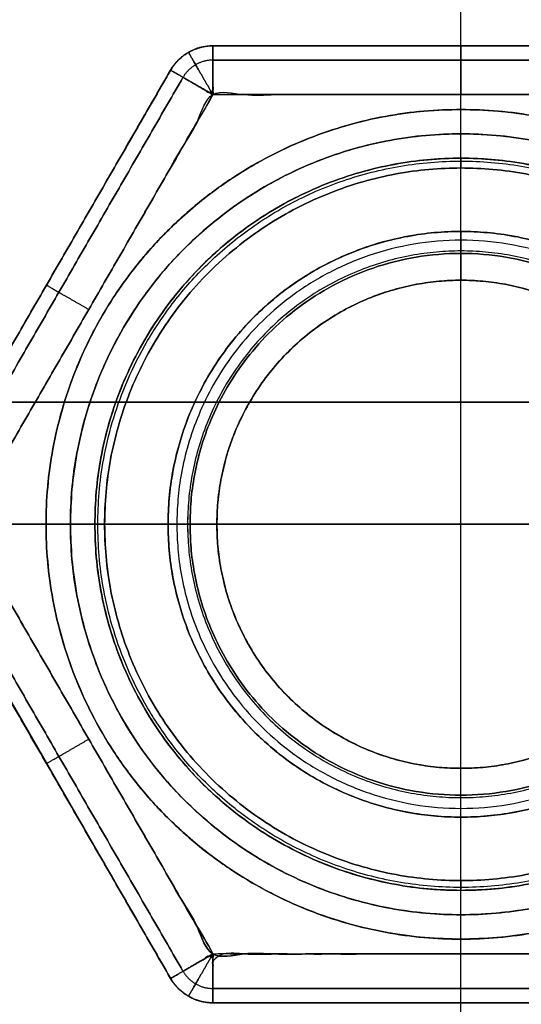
# Model space of a CAD drawing. Header units: millimetres. Extents: x -661 to 720, y -255 to 255.
# Tile 561 of 656: x -590 to -585, y 205 to 215. Entities that reach past the tile are written whole.
import ezdxf

# ---------------------------------------------------------------- set-up
doc = ezdxf.new("R2010")
doc.units = ezdxf.units.MM
doc.layers.add('Floreana 120', color=18, linetype='Continuous', true_color=0x000000)

msp = doc.modelspace()

# ---------------------------------------------------------------- linework, layer by layer
at = {"layer": 'Floreana 120', "color": 250, "true_color": 0x282421}
for p, q in [((-585.53, 214, 6), (-585.53, 221, 6)), ((-589.53, 210, 6), (-596.53, 210, 6)), ((-585.53, 199, 6), (-585.53, 206, 6))]:
    msp.add_line(p, q, dxfattribs=at)
at = {"layer": 'Floreana 120', "color": 7, "true_color": 0xf1f1f1}
for p, q in [((-588.071, 214.902, 3.5), (-582.988, 214.902, 3.5)), ((-585.53, 214.902, 1.5), (-585.53, 214.902, 5.5)), ((-588.504, 214.652, 3.5), (-591.045, 210.25, 3.5)), ((-585.53, 213, 1), (-585.53, 214.402, 1)), ((-585.53, 213, 6), (-585.53, 214.402, 6)), ((-589.775, 212.451, 1.5), (-589.775, 212.451, 5.5)), ((-588.53, 210, 1), (-590.612, 210, 1)), ((-590.612, 210, 6), (-588.53, 210, 6)), ((-591.045, 209.75, 3.5), (-588.504, 205.348, 3.5)), ((-589.775, 207.549, 1.5), (-589.775, 207.549, 5.5)), ((-585.53, 205.598, 1), (-585.53, 207, 1)), ((-585.53, 205.598, 6), (-585.53, 207, 6)), ((-588.071, 205.098, 3.5), (-582.988, 205.098, 3.5)), ((-585.53, 205.098, 5.5), (-585.53, 205.098, 1.5))]:
    msp.add_line(p, q, dxfattribs=at)
at = {"layer": 'Floreana 120', "color": 253, "true_color": 0x97aaae}
for p, q in [((-585.53, 213, 10.7), (-585.53, 213.65, 10.7)), ((-585.53, 206.35, 11.5), (-585.53, 213.65, 11.5)), ((-585.53, 207.2, -1.3), (-585.53, 212.8, -1.3)), ((-588.53, 210, 10.7), (-589.18, 210, 10.7)), ((-589.18, 210, 11.5), (-581.88, 210, 11.5)), ((-582.73, 210, -1.3), (-588.33, 210, -1.3)), ((-585.53, 206.35, 10.7), (-585.53, 207, 10.7))]:
    msp.add_line(p, q, dxfattribs=at)
at = {"layer": 'Floreana 120', "color": 14, "true_color": 0x990000}
for p, q in [((-625.53, 211.25, 1231.5), (-325.53, 211.25, 1231.5)), ((-325.53, 211.25, 11.5), (-625.53, 211.25, 11.5)), ((-625.53, 211.25, 13), (-325.53, 211.25, 13)), ((-325.53, 211.25, 1230), (-625.53, 211.25, 1230))]:
    msp.add_line(p, q, dxfattribs=at)
at = {"layer": 'Floreana 120', "color": 250, "true_color": 0x282421}
for points, weights, knots in [([(-652.03, -251, 10), (-475.53, -251, 10), (-299.03, -251, 10), (-294.03, -251, 10), (-294.03, -246, 10), (-294.03, 0, 10), (-294.03, 246, 10), (-294.03, 251, 10), (-299.03, 251, 10), (-475.53, 251, 10), (-652.03, 251, 10), (-657.03, 251, 10), (-657.03, 246, 10), (-657.03, 0, 10), (-657.03, -246, 10), (-657.03, -251, 10), (-652.03, -251, 10)], [1, 1, 1, 0.707106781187, 1, 1, 1, 0.707106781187, 1, 1, 1, 0.707106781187, 1, 1, 1, 0.707106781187, 1], [0, 0, 0, 353, 353, 363, 363, 855, 855, 865, 865, 1218, 1218, 1228, 1228, 1720, 1720, 1730, 1730, 1730]), ([(-294.03, 246), (-294.03, 0), (-294.03, -246), (-294.03, -251), (-299.03, -251), (-475.53, -251), (-652.03, -251), (-657.03, -251), (-657.03, -246), (-657.03, 0), (-657.03, 246), (-657.03, 251), (-652.03, 251), (-475.53, 251), (-299.03, 251), (-294.03, 251), (-294.03, 246)], [1, 1, 1, 0.707106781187, 1, 1, 1, 0.707106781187, 1, 1, 1, 0.707106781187, 1, 1, 1, 0.707106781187, 1], [0, 0, 0, 492, 492, 502, 502, 855, 855, 865, 865, 1357, 1357, 1367, 1367, 1720, 1720, 1730, 1730, 1730]), ([(-585.53, 199), (-574.53, 199), (-574.53, 210), (-574.53, 221), (-585.53, 221), (-596.53, 221), (-596.53, 210), (-596.53, 199), (-585.53, 199)], [1, 0.707106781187, 1, 0.707106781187, 1, 0.707106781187, 1, 0.707106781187, 1], [0, 0, 0, 22, 22, 44, 44, 66, 66, 88, 88, 88]), ([(-574.53, 210, 6), (-574.53, 221, 6), (-585.53, 221, 6), (-596.53, 221, 6), (-596.53, 210, 6)], [1, 0.707106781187, 1, 0.707106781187, 1], [0, 0, 0, 22, 22, 44, 44, 44]), ([(-596.53, 210), (-596.53, 221), (-585.53, 221), (-574.53, 221), (-574.53, 210)], [1, 0.707106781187, 1, 0.707106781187, 1], [0, 0, 0, 22, 22, 44, 44, 44]), ([(-585.53, 199, 6), (-596.53, 199, 6), (-596.53, 210, 6), (-596.53, 221, 6), (-585.53, 221, 6), (-574.53, 221, 6), (-574.53, 210, 6), (-574.53, 199, 6), (-585.53, 199, 6)], [1, 0.707106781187, 1, 0.707106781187, 1, 0.707106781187, 1, 0.707106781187, 1], [0, 0, 0, 22, 22, 44, 44, 66, 66, 88, 88, 88]), ([(-581.53, 210, 10), (-581.53, 206, 10), (-585.53, 206, 10), (-589.53, 206, 10), (-589.53, 210, 10), (-589.53, 214, 10), (-585.53, 214, 10), (-581.53, 214, 10), (-581.53, 210, 10)], [1, 0.707106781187, 1, 0.707106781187, 1, 0.707106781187, 1, 0.707106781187, 1], [0, 0, 0, 8, 8, 16, 16, 24, 24, 32, 32, 32]), ([(-581.53, 210, 10), (-581.53, 214, 10), (-585.53, 214, 10), (-589.53, 214, 10), (-589.53, 210, 10)], [1, 0.707106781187, 1, 0.707106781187, 1], [0, 0, 0, 8, 8, 16, 16, 16]), ([(-589.53, 210, 6), (-589.53, 214, 6), (-585.53, 214, 6), (-581.53, 214, 6), (-581.53, 210, 6)], [1, 0.707106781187, 1, 0.707106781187, 1], [0, 0, 0, 8, 8, 16, 16, 16]), ([(-581.53, 210, 6), (-581.53, 214, 6), (-585.53, 214, 6), (-589.53, 214, 6), (-589.53, 210, 6), (-589.53, 206, 6), (-585.53, 206, 6), (-581.53, 206, 6), (-581.53, 210, 6)], [1, 0.707106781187, 1, 0.707106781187, 1, 0.707106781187, 1, 0.707106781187, 1], [0, 0, 0, 8, 8, 16, 16, 24, 24, 32, 32, 32]), ([(-596.53, 210, 6), (-596.53, 199, 6), (-585.53, 199, 6), (-574.53, 199, 6), (-574.53, 210, 6)], [1, 0.707106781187, 1, 0.707106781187, 1], [0, 0, 0, 22, 22, 44, 44, 44]), ([(-581.53, 210, 6), (-581.53, 206, 6), (-585.53, 206, 6), (-589.53, 206, 6), (-589.53, 210, 6)], [1, 0.707106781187, 1, 0.707106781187, 1], [0, 0, 0, 8, 8, 16, 16, 16]), ([(-589.53, 210, 10), (-589.53, 206, 10), (-585.53, 206, 10), (-581.53, 206, 10), (-581.53, 210, 10)], [1, 0.707106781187, 1, 0.707106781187, 1], [0, 0, 0, 8, 8, 16, 16, 16])]:
    msp.add_rational_spline(points, weights, degree=2, knots=knots, dxfattribs=at)
for points, weights, degree in [([(-596.53, 210, 3), (-596.53, 232, 3), (-574.53, 232, 3), (-574.53, 210, 3)], [1, 0.333333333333, 0.333333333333, 1], 3), ([(-589.53, 210, 8), (-589.53, 218, 8), (-581.53, 218, 8), (-581.53, 210, 8)], [1, 0.333333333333, 0.333333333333, 1], 3), ([(-585.53, 199), (-596.53, 199), (-596.53, 210)], [1, 0.707106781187, 1], 2), ([(-574.53, 210, 3), (-574.53, 188, 3), (-596.53, 188, 3), (-596.53, 210, 3)], [1, 0.333333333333, 0.333333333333, 1], 3), ([(-581.53, 210, 8), (-581.53, 202, 8), (-589.53, 202, 8), (-589.53, 210, 8)], [1, 0.333333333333, 0.333333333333, 1], 3), ([(-574.53, 210), (-574.53, 199), (-585.53, 199)], [1, 0.707106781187, 1], 2)]:
    msp.add_rational_spline(points, weights, degree=degree, dxfattribs=at)
at = {"layer": 'Floreana 120', "color": 7, "true_color": 0xf1f1f1}
for points, weights, degree, knots in [([(-588.071, 214.902, 5.5), (-588.071, 214.902, 3.5), (-588.071, 214.902, 1.5), (-588.36, 214.902, 1.5), (-588.504, 214.652, 1.5), (-588.504, 214.652, 3.5), (-588.504, 214.652, 5.5), (-588.36, 214.902, 5.5), (-588.071, 214.902, 5.5)], [1, 1, 1, 0.866025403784, 1, 1, 1, 0.866025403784, 1], 2, [0, 0, 0, 4, 4, 4.57735, 4.57735, 8.57735, 8.57735, 9.154701, 9.154701, 9.154701]), ([(-588.071, 214.402, 1), (-588.071, 214.902, 1), (-588.071, 214.902, 1.5), (-585.53, 214.902, 1.5), (-582.988, 214.902, 1.5), (-582.988, 214.902, 1), (-582.988, 214.402, 1), (-585.53, 214.402, 1), (-588.071, 214.402, 1)], [1, 0.707106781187, 1, 1, 1, 0.707106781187, 1, 1, 1], 2, [0, 0, 0, 1, 1, 6.08265, 6.08265, 7.08265, 7.08265, 12.165299, 12.165299, 12.165299]), ([(-582.988, 214.402, 6), (-582.988, 214.902, 6), (-582.988, 214.902, 5.5), (-585.53, 214.902, 5.5), (-588.071, 214.902, 5.5), (-588.071, 214.902, 6), (-588.071, 214.402, 6), (-585.53, 214.402, 6), (-582.988, 214.402, 6)], [1, 0.707106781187, 1, 1, 1, 0.707106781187, 1, 1, 1], 2, [0, 0, 0, 1, 1, 6.08265, 6.08265, 7.08265, 7.08265, 12.165299, 12.165299, 12.165299]), ([(-590.612, 210, 1), (-591.045, 210.25, 1), (-591.045, 210.25, 1.5), (-589.775, 212.451, 1.5), (-588.504, 214.652, 1.5), (-588.504, 214.652, 1), (-588.071, 214.402, 1), (-589.342, 212.201, 1), (-590.612, 210, 1)], [1, 0.707106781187, 1, 1, 1, 0.707106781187, 1, 1, 1], 2, [0, 0, 0, 1, 1, 6.08265, 6.08265, 7.08265, 7.08265, 12.165299, 12.165299, 12.165299]), ([(-588.071, 214.402, 6), (-588.504, 214.652, 6), (-588.504, 214.652, 5.5), (-589.775, 212.451, 5.5), (-591.045, 210.25, 5.5), (-591.045, 210.25, 6), (-590.612, 210, 6), (-589.342, 212.201, 6), (-588.071, 214.402, 6)], [1, 0.707106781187, 1, 1, 1, 0.707106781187, 1, 1, 1], 2, [0, 0, 0, 1, 1, 6.08265, 6.08265, 7.08265, 7.08265, 12.165299, 12.165299, 12.165299]), ([(-588.53, 210, 1), (-588.53, 213, 1), (-585.53, 213, 1), (-582.53, 213, 1), (-582.53, 210, 1)], [1, 0.707106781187, 1, 0.707106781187, 1], 2, [0, 0, 0, 6, 6, 12, 12, 12]), ([(-582.53, 210, 1), (-582.53, 213, 1), (-585.53, 213, 1), (-588.53, 213, 1), (-588.53, 210, 1), (-588.53, 207, 1), (-585.53, 207, 1), (-582.53, 207, 1), (-582.53, 210, 1)], [1, 0.707106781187, 1, 0.707106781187, 1, 0.707106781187, 1, 0.707106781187, 1], 2, [0, 0, 0, 6, 6, 12, 12, 18, 18, 24, 24, 24]), ([(-582.53, 210, 6), (-582.53, 207, 6), (-585.53, 207, 6), (-588.53, 207, 6), (-588.53, 210, 6), (-588.53, 213, 6), (-585.53, 213, 6), (-582.53, 213, 6), (-582.53, 210, 6)], [1, 0.707106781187, 1, 0.707106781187, 1, 0.707106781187, 1, 0.707106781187, 1], 2, [0, 0, 0, 6, 6, 12, 12, 18, 18, 24, 24, 24]), ([(-582.53, 210, 6), (-582.53, 213, 6), (-585.53, 213, 6), (-588.53, 213, 6), (-588.53, 210, 6)], [1, 0.707106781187, 1, 0.707106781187, 1], 2, [0, 0, 0, 6, 6, 12, 12, 12]), ([(-583.03, 210, 1.5), (-583.03, 212.5, 1.5), (-585.53, 212.5, 1.5), (-588.03, 212.5, 1.5), (-588.03, 210, 1.5)], [1, 0.707106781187, 1, 0.707106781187, 1], 2, [0, 0, 0, 5, 5, 10, 10, 10]), ([(-583.03, 210, 5.5), (-583.03, 212.5, 5.5), (-585.53, 212.5, 5.5), (-588.03, 212.5, 5.5), (-588.03, 210, 5.5)], [1, 0.707106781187, 1, 0.707106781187, 1], 2, [0, 0, 0, 5, 5, 10, 10, 10]), ([(-588.03, 210, 1.5), (-588.03, 212.5, 1.5), (-585.53, 212.5, 1.5), (-583.03, 212.5, 1.5), (-583.03, 210, 1.5)], [1, 0.707106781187, 1, 0.707106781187, 1], 2, [0, 0, 0, 5, 5, 10, 10, 10]), ([(-588.03, 210, 5.5), (-588.03, 212.5, 5.5), (-585.53, 212.5, 5.5), (-583.03, 212.5, 5.5), (-583.03, 210, 5.5)], [1, 0.707106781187, 1, 0.707106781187, 1], 2, [0, 0, 0, 5, 5, 10, 10, 10]), ([(-591.045, 209.75, 1.5), (-591.045, 209.75, 1), (-590.612, 210, 1), (-589.342, 207.799, 1), (-588.071, 205.598, 1), (-588.504, 205.348, 1), (-588.504, 205.348, 1.5), (-589.775, 207.549, 1.5), (-591.045, 209.75, 1.5)], [1, 0.707106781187, 1, 1, 1, 0.707106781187, 1, 1, 1], 2, [0, 0, 0, 1, 1, 6.08265, 6.08265, 7.08265, 7.08265, 12.165299, 12.165299, 12.165299]), ([(-590.612, 210, 6), (-591.045, 209.75, 6), (-591.045, 209.75, 5.5), (-589.775, 207.549, 5.5), (-588.504, 205.348, 5.5), (-588.504, 205.348, 6), (-588.071, 205.598, 6), (-589.342, 207.799, 6), (-590.612, 210, 6)], [1, 0.707106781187, 1, 1, 1, 0.707106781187, 1, 1, 1], 2, [0, 0, 0, 1, 1, 6.08265, 6.08265, 7.08265, 7.08265, 12.165299, 12.165299, 12.165299]), ([(-582.53, 210, 1), (-582.53, 207, 1), (-585.53, 207, 1), (-588.53, 207, 1), (-588.53, 210, 1)], [1, 0.707106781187, 1, 0.707106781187, 1], 2, [0, 0, 0, 6, 6, 12, 12, 12]), ([(-588.53, 210, 6), (-588.53, 207, 6), (-585.53, 207, 6), (-582.53, 207, 6), (-582.53, 210, 6)], [1, 0.707106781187, 1, 0.707106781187, 1], 2, [0, 0, 0, 6, 6, 12, 12, 12]), ([(-588.03, 210, 1.5), (-588.03, 207.5, 1.5), (-585.53, 207.5, 1.5), (-583.03, 207.5, 1.5), (-583.03, 210, 1.5)], [1, 0.707106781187, 1, 0.707106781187, 1], 2, [0, 0, 0, 5, 5, 10, 10, 10]), ([(-583.03, 210, 1.5), (-583.03, 207.5, 1.5), (-585.53, 207.5, 1.5), (-588.03, 207.5, 1.5), (-588.03, 210, 1.5)], [1, 0.707106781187, 1, 0.707106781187, 1], 2, [0, 0, 0, 5, 5, 10, 10, 10]), ([(-588.03, 210, 5.5), (-588.03, 207.5, 5.5), (-585.53, 207.5, 5.5), (-583.03, 207.5, 5.5), (-583.03, 210, 5.5)], [1, 0.707106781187, 1, 0.707106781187, 1], 2, [0, 0, 0, 5, 5, 10, 10, 10]), ([(-583.03, 210, 5.5), (-583.03, 207.5, 5.5), (-585.53, 207.5, 5.5), (-588.03, 207.5, 5.5), (-588.03, 210, 5.5)], [1, 0.707106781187, 1, 0.707106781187, 1], 2, [0, 0, 0, 5, 5, 10, 10, 10]), ([(-582.988, 205.098, 5.5), (-582.988, 205.098, 6), (-582.988, 205.598, 6), (-585.53, 205.598, 6), (-588.071, 205.598, 6), (-588.071, 205.098, 6), (-588.071, 205.098, 5.5), (-585.53, 205.098, 5.5), (-582.988, 205.098, 5.5)], [1, 0.707106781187, 1, 1, 1, 0.707106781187, 1, 1, 1], 2, [0, 0, 0, 1, 1, 6.08265, 6.08265, 7.08265, 7.08265, 12.165299, 12.165299, 12.165299]), ([(-588.071, 205.098, 1.5), (-588.071, 205.098, 1.207), (-588.071, 205.305, 1), (-588.071, 205.598, 1), (-586.377, 205.598, 1), (-584.683, 205.598, 1), (-582.988, 205.598, 1), (-582.988, 205.305, 1), (-582.988, 205.098, 1.207), (-582.988, 205.098, 1.5), (-584.683, 205.098, 1.5), (-586.377, 205.098, 1.5), (-588.071, 205.098, 1.5)], [1, 0.804737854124, 0.804737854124, 1, 1, 1, 1, 0.804737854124, 0.804737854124, 1, 1, 1, 1], 3, [0, 0, 0, 0, 1, 1, 1, 6.08265, 6.08265, 6.08265, 7.08265, 7.08265, 7.08265, 12.165299, 12.165299, 12.165299, 12.165299]), ([(-588.504, 205.348, 5.5), (-588.504, 205.348, 3.5), (-588.504, 205.348, 1.5), (-588.36, 205.098, 1.5), (-588.071, 205.098, 1.5), (-588.071, 205.098, 3.5), (-588.071, 205.098, 5.5), (-588.36, 205.098, 5.5), (-588.504, 205.348, 5.5)], [1, 1, 1, 0.866025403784, 1, 1, 1, 0.866025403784, 1], 2, [0, 0, 0, 4, 4, 4.57735, 4.57735, 8.57735, 8.57735, 9.154701, 9.154701, 9.154701])]:
    msp.add_rational_spline(points, weights, degree=degree, knots=knots, dxfattribs=at)
for points, weights, degree in [([(-588.071, 214.902, 5.5), (-588.36, 214.902, 5.5), (-588.504, 214.652, 5.5)], [1, 0.866025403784, 1], 2), ([(-588.504, 214.652, 3.5), (-588.412, 214.81, 3.5), (-588.254, 214.902, 3.5), (-588.071, 214.902, 3.5)], [1, 0.910683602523, 0.910683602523, 1], 3), ([(-588.504, 214.652, 1.5), (-588.36, 214.902, 1.5), (-588.071, 214.902, 1.5)], [1, 0.866025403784, 1], 2), ([(-588.071, 214.755, 5.854), (-588.2, 214.755, 5.854), (-588.312, 214.691, 5.854), (-588.377, 214.578, 5.854)], [0.828741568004, 0.75472135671, 0.75472135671, 0.828741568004], 3), ([(-588.071, 214.755, 1.146), (-588.2, 214.755, 1.146), (-588.312, 214.691, 1.146), (-588.377, 214.578, 1.146)], [0.828741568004, 0.75472135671, 0.75472135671, 0.828741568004], 3), ([(-588.305, 210, 1.225), (-588.305, 215.55, 1.225), (-582.755, 215.55, 1.225), (-582.755, 210, 1.225)], [1, 0.333333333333, 0.333333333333, 1], 3), ([(-582.755, 210, 5.775), (-582.755, 215.55, 5.775), (-588.305, 215.55, 5.775), (-588.305, 210, 5.775)], [1, 0.333333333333, 0.333333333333, 1], 3), ([(-588.03, 210, 3.5), (-588.03, 215, 3.5), (-583.03, 215, 3.5), (-583.03, 210, 3.5)], [1, 0.333333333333, 0.333333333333, 1], 3), ([(-582.755, 210, 1.225), (-582.755, 204.45, 1.225), (-588.305, 204.45, 1.225), (-588.305, 210, 1.225)], [1, 0.333333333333, 0.333333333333, 1], 3), ([(-588.305, 210, 5.775), (-588.305, 204.45, 5.775), (-582.755, 204.45, 5.775), (-582.755, 210, 5.775)], [1, 0.333333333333, 0.333333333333, 1], 3), ([(-583.03, 210, 3.5), (-583.03, 205, 3.5), (-588.03, 205, 3.5), (-588.03, 210, 3.5)], [1, 0.333333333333, 0.333333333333, 1], 3), ([(-588.377, 205.422, 5.854), (-588.312, 205.309, 5.854), (-588.2, 205.245, 5.854), (-588.071, 205.245, 5.854)], [0.828741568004, 0.75472135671, 0.75472135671, 0.828741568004], 3), ([(-588.377, 205.422, 1.146), (-588.312, 205.309, 1.146), (-588.2, 205.245, 1.146), (-588.071, 205.245, 1.146)], [0.828741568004, 0.75472135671, 0.75472135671, 0.828741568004], 3), ([(-588.504, 205.348, 5.5), (-588.36, 205.098, 5.5), (-588.071, 205.098, 5.5)], [1, 0.866025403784, 1], 2), ([(-588.071, 205.098, 1.5), (-588.36, 205.098, 1.5), (-588.504, 205.348, 1.5)], [1, 0.866025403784, 1], 2), ([(-588.071, 205.098, 3.5), (-588.254, 205.098, 3.5), (-588.412, 205.19, 3.5), (-588.504, 205.348, 3.5)], [1, 0.910683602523, 0.910683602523, 1], 3)]:
    msp.add_rational_spline(points, weights, degree=degree, dxfattribs=at)
for points in [[(-582.988, 214.902, 1.5), (-585.53, 214.902, 1.5), (-588.071, 214.902, 1.5)], [(-588.071, 214.902, 1.5), (-588.071, 214.902, 3.5), (-588.071, 214.902, 5.5)], [(-588.071, 214.902, 5.5), (-585.53, 214.902, 5.5), (-582.988, 214.902, 5.5)], [(-588.321, 214.835, 5.5), (-588.321, 214.835, 3.5), (-588.321, 214.835, 1.5)], [(-582.988, 214.755, 1.146), (-585.53, 214.755, 1.146), (-588.071, 214.755, 1.146)], [(-588.071, 214.755, 5.854), (-585.53, 214.755, 5.854), (-582.988, 214.755, 5.854)], [(-588.504, 214.652, 1.5), (-589.775, 212.451, 1.5), (-591.045, 210.25, 1.5)], [(-591.045, 210.25, 5.5), (-589.775, 212.451, 5.5), (-588.504, 214.652, 5.5)], [(-588.504, 214.652, 5.5), (-588.504, 214.652, 3.5), (-588.504, 214.652, 1.5)], [(-588.377, 214.578, 1.146), (-589.648, 212.378, 1.146), (-590.918, 210.177, 1.146)], [(-590.918, 210.177, 5.854), (-589.648, 212.378, 5.854), (-588.377, 214.578, 5.854)], [(-585.53, 213, 1), (-585.53, 212.75, 1.25), (-585.53, 212.5, 1.5)], [(-585.53, 213, 6), (-585.53, 212.75, 5.75), (-585.53, 212.5, 5.5)], [(-585.53, 212.5, 5.5), (-585.53, 212.5, 3.5), (-585.53, 212.5, 1.5)], [(-588.03, 210, 1.5), (-588.28, 210, 1.25), (-588.53, 210, 1)], [(-588.53, 210, 6), (-588.28, 210, 5.75), (-588.03, 210, 5.5)], [(-588.03, 210, 1.5), (-588.03, 210, 3.5), (-588.03, 210, 5.5)], [(-590.918, 209.823, 1.146), (-589.648, 207.622, 1.146), (-588.377, 205.422, 1.146)], [(-588.377, 205.422, 5.854), (-589.648, 207.622, 5.854), (-590.918, 209.823, 5.854)], [(-591.045, 209.75, 1.5), (-589.775, 207.549, 1.5), (-588.504, 205.348, 1.5)], [(-588.504, 205.348, 5.5), (-589.775, 207.549, 5.5), (-591.045, 209.75, 5.5)], [(-585.53, 207, 1), (-585.53, 207.25, 1.25), (-585.53, 207.5, 1.5)], [(-585.53, 207.5, 5.5), (-585.53, 207.5, 3.5), (-585.53, 207.5, 1.5)], [(-585.53, 207, 6), (-585.53, 207.25, 5.75), (-585.53, 207.5, 5.5)], [(-588.504, 205.348, 1.5), (-588.504, 205.348, 3.5), (-588.504, 205.348, 5.5)], [(-588.321, 205.165, 5.5), (-588.321, 205.165, 3.5), (-588.321, 205.165, 1.5)], [(-582.988, 205.245, 5.854), (-585.53, 205.245, 5.854), (-588.071, 205.245, 5.854)], [(-588.071, 205.245, 1.146), (-585.53, 205.245, 1.146), (-582.988, 205.245, 1.146)], [(-588.071, 205.098, 1.5), (-585.53, 205.098, 1.5), (-582.988, 205.098, 1.5)], [(-582.988, 205.098, 5.5), (-585.53, 205.098, 5.5), (-588.071, 205.098, 5.5)], [(-588.071, 205.098, 5.5), (-588.071, 205.098, 3.5), (-588.071, 205.098, 1.5)]]:
    msp.add_open_spline(points, degree=2, dxfattribs=at)
at = {"layer": 'Floreana 120', "color": 7, "true_color": 0xf1f1f1, "extrusion": (-1, 0, 0)}
for points in [[(-588.071, 214.402, 6), (-588.071, 214.902, 6), (-588.071, 214.902, 5.5)], [(-588.071, 214.902, 1.5), (-588.071, 214.902, 1), (-588.071, 214.402, 1)]]:
    msp.add_rational_spline(points, [1, 0.707106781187, 1], degree=2, dxfattribs=at)
at = {"layer": 'Floreana 120', "color": 7, "true_color": 0xf1f1f1, "extrusion": (-1, -9.41813e-14, 7.76302e-13)}
msp.add_rational_spline([(-585.53, 214.902, 1.5), (-585.53, 214.902, 1.207), (-585.53, 214.695, 1), (-585.53, 214.402, 1)], [1, 0.804737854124, 0.804737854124, 1], degree=3, dxfattribs=at)
at = {"layer": 'Floreana 120', "color": 7, "true_color": 0xf1f1f1, "extrusion": (1, -4.82332e-13, -1.16445e-12)}
msp.add_rational_spline([(-585.53, 214.902, 5.5), (-585.53, 214.902, 5.793), (-585.53, 214.695, 6), (-585.53, 214.402, 6)], [1, 0.804737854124, 0.804737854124, 1], degree=3, dxfattribs=at)
at = {"layer": 'Floreana 120', "color": 7, "true_color": 0xf1f1f1, "extrusion": (0.866025, 0.5, 3.98149e-13)}
msp.add_rational_spline([(-588.071, 214.402, 6), (-588.217, 214.655, 6), (-588.321, 214.835, 5.793), (-588.321, 214.835, 5.5)], [0.905891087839, 0.729004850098, 0.729004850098, 0.905891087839], degree=3, dxfattribs=at)
at = {"layer": 'Floreana 120', "color": 7, "true_color": 0xf1f1f1, "extrusion": (0.866025, 0.5, -4.0727e-13)}
msp.add_rational_spline([(-588.321, 214.835, 1.5), (-588.321, 214.835, 1.207), (-588.217, 214.655, 1), (-588.071, 214.402, 1)], [0.905891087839, 0.729004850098, 0.729004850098, 0.905891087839], degree=3, dxfattribs=at)
at = {"layer": 'Floreana 120', "color": 7, "true_color": 0xf1f1f1, "extrusion": (0.5, 0.866025, -2.95367e-13)}
msp.add_rational_spline([(-588.504, 214.652, 5.5), (-588.504, 214.652, 6), (-588.071, 214.402, 6)], [1, 0.707106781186, 1], degree=2, dxfattribs=at)
at = {"layer": 'Floreana 120', "color": 7, "true_color": 0xf1f1f1, "extrusion": (-0.5, -0.866025, -8.32112e-14)}
msp.add_rational_spline([(-588.071, 214.402, 1), (-588.504, 214.652, 1), (-588.504, 214.652, 1.5)], [1, 0.707106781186, 1], degree=2, dxfattribs=at)
at = {"layer": 'Floreana 120', "color": 7, "true_color": 0xf1f1f1}
for points in [[(-588.071, 214.402, 1), (-585.53, 214.402, 1), (-582.988, 214.402, 1), (-581.718, 212.201, 1), (-580.447, 210, 1), (-581.718, 207.799, 1), (-582.988, 205.598, 1), (-585.53, 205.598, 1), (-588.071, 205.598, 1), (-589.342, 207.799, 1), (-590.612, 210, 1), (-589.342, 212.201, 1), (-588.071, 214.402, 1)], [(-590.612, 210, 6), (-589.342, 207.799, 6), (-588.071, 205.598, 6), (-585.53, 205.598, 6), (-582.988, 205.598, 6), (-581.718, 207.799, 6), (-580.447, 210, 6), (-581.718, 212.201, 6), (-582.988, 214.402, 6), (-585.53, 214.402, 6), (-588.071, 214.402, 6), (-589.342, 212.201, 6), (-590.612, 210, 6)]]:
    msp.add_open_spline(points, degree=2, knots=[0, 0, 0, 5.08265, 5.08265, 10.165299, 10.165299, 15.247949, 15.247949, 20.330599, 20.330599, 25.413249, 25.413249, 30.495898, 30.495898, 30.495898], dxfattribs=at)
at = {"layer": 'Floreana 120', "color": 253, "true_color": 0x999999}
for points, weights, knots in [([(-585.53, 214.25, 10), (-589.78, 214.25, 10), (-589.78, 210, 10), (-589.78, 205.75, 10), (-585.53, 205.75, 10), (-581.28, 205.75, 10), (-581.28, 210, 10), (-581.28, 214.25, 10), (-585.53, 214.25, 10)], [1, 0.707106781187, 1, 0.707106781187, 1, 0.707106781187, 1, 0.707106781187, 1], [0, 0, 0, 8.5, 8.5, 17, 17, 25.5, 25.5, 34, 34, 34]), ([(-585.53, 205.75, 10), (-589.78, 205.75, 10), (-589.78, 210, 10), (-589.78, 214.25, 10), (-585.53, 214.25, 10)], [1, 0.707106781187, 1, 0.707106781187, 1], [0, 0, 0, 8.5, 8.5, 17, 17, 17]), ([(-585.53, 214.25, 11.5), (-589.78, 214.25, 11.5), (-589.78, 210, 11.5), (-589.78, 205.75, 11.5), (-585.53, 205.75, 11.5)], [1, 0.707106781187, 1, 0.707106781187, 1], [0, 0, 0, 8.5, 8.5, 17, 17, 17]), ([(-585.53, 214.25, 11.5), (-581.28, 214.25, 11.5), (-581.28, 210, 11.5), (-581.28, 205.75, 11.5), (-585.53, 205.75, 11.5), (-589.78, 205.75, 11.5), (-589.78, 210, 11.5), (-589.78, 214.25, 11.5), (-585.53, 214.25, 11.5)], [1, 0.707106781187, 1, 0.707106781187, 1, 0.707106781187, 1, 0.707106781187, 1], [0, 0, 0, 8.5, 8.5, 17, 17, 25.5, 25.5, 34, 34, 34]), ([(-585.53, 205.75, 11.5), (-581.28, 205.75, 11.5), (-581.28, 210, 11.5), (-581.28, 214.25, 11.5), (-585.53, 214.25, 11.5)], [1, 0.707106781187, 1, 0.707106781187, 1], [0, 0, 0, 8.5, 8.5, 17, 17, 17]), ([(-585.53, 214.25, 10), (-581.28, 214.25, 10), (-581.28, 210, 10), (-581.28, 205.75, 10), (-585.53, 205.75, 10)], [1, 0.707106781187, 1, 0.707106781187, 1], [0, 0, 0, 8.5, 8.5, 17, 17, 17])]:
    msp.add_rational_spline(points, weights, degree=2, knots=knots, dxfattribs=at)
for points in [[(-585.53, 205.75, 10.75), (-594.03, 205.75, 10.75), (-594.03, 214.25, 10.75), (-585.53, 214.25, 10.75)], [(-585.53, 214.25, 10.75), (-577.03, 214.25, 10.75), (-577.03, 205.75, 10.75), (-585.53, 205.75, 10.75)]]:
    msp.add_rational_spline(points, [1, 0.333333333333, 0.333333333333, 1], degree=3, dxfattribs=at)
for points in [[(-585.53, 214.25, 10), (-585.53, 214.25, 10.75), (-585.53, 214.25, 11.5)], [(-589.78, 210, 11.5), (-589.78, 210, 10.75), (-589.78, 210, 10)], [(-585.53, 205.75, 11.5), (-585.53, 205.75, 10.75), (-585.53, 205.75, 10)]]:
    msp.add_open_spline(points, degree=2, dxfattribs=at)
at = {"layer": 'Floreana 120', "color": 250, "true_color": 0x282421}
for points in [[(-585.53, 214, 10), (-585.53, 214, 8), (-585.53, 214, 6)], [(-589.53, 210, 6), (-589.53, 210, 8), (-589.53, 210, 10)], [(-585.53, 206, 10), (-585.53, 206, 8), (-585.53, 206, 6)]]:
    msp.add_open_spline(points, degree=2, dxfattribs=at)
at = {"layer": 'Floreana 120', "color": 253, "true_color": 0x97aaae}
for points, weights, knots in [([(-581.78, 210, 10.8), (-581.78, 213.75, 10.8), (-585.53, 213.75, 10.8), (-589.28, 213.75, 10.8), (-589.28, 210, 10.8)], [1, 0.707106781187, 1, 0.707106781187, 1], [0, 0, 0, 7.5, 7.5, 15, 15, 15]), ([(-589.28, 210, 11.4), (-589.28, 213.75, 11.4), (-585.53, 213.75, 11.4), (-581.78, 213.75, 11.4), (-581.78, 210, 11.4)], [1, 0.707106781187, 1, 0.707106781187, 1], [0, 0, 0, 7.5, 7.5, 15, 15, 15]), ([(-589.28, 210, 10.8), (-589.28, 213.75, 10.8), (-585.53, 213.75, 10.8), (-581.78, 213.75, 10.8), (-581.78, 210, 10.8)], [1, 0.707106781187, 1, 0.707106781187, 1], [0, 0, 0, 7.5, 7.5, 15, 15, 15]), ([(-581.78, 210, 11.4), (-581.78, 213.75, 11.4), (-585.53, 213.75, 11.4), (-589.28, 213.75, 11.4), (-589.28, 210, 11.4)], [1, 0.707106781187, 1, 0.707106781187, 1], [0, 0, 0, 7.5, 7.5, 15, 15, 15]), ([(-581.88, 210, 10.7), (-581.88, 206.35, 10.7), (-585.53, 206.35, 10.7), (-589.18, 206.35, 10.7), (-589.18, 210, 10.7), (-589.18, 213.65, 10.7), (-585.53, 213.65, 10.7), (-581.88, 213.65, 10.7), (-581.88, 210, 10.7)], [1, 0.707106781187, 1, 0.707106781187, 1, 0.707106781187, 1, 0.707106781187, 1], [0, 0, 0, 7.3, 7.3, 14.6, 14.6, 21.9, 21.9, 29.2, 29.2, 29.2]), ([(-581.88, 210, 10.7), (-581.88, 213.65, 10.7), (-585.53, 213.65, 10.7), (-589.18, 213.65, 10.7), (-589.18, 210, 10.7)], [1, 0.707106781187, 1, 0.707106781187, 1], [0, 0, 0, 7.3, 7.3, 14.6, 14.6, 14.6]), ([(-581.88, 210, 11.5), (-581.88, 213.65, 11.5), (-585.53, 213.65, 11.5), (-589.18, 213.65, 11.5), (-589.18, 210, 11.5), (-589.18, 206.35, 11.5), (-585.53, 206.35, 11.5), (-581.88, 206.35, 11.5), (-581.88, 210, 11.5)], [1, 0.707106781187, 1, 0.707106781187, 1, 0.707106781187, 1, 0.707106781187, 1], [0, 0, 0, 7.3, 7.3, 14.6, 14.6, 21.9, 21.9, 29.2, 29.2, 29.2]), ([(-589.18, 210, 11.5), (-589.18, 213.65, 11.5), (-585.53, 213.65, 11.5), (-581.88, 213.65, 11.5), (-581.88, 210, 11.5)], [1, 0.707106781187, 1, 0.707106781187, 1], [0, 0, 0, 7.3, 7.3, 14.6, 14.6, 14.6]), ([(-582.53, 210, 10.7), (-582.53, 213, 10.7), (-585.53, 213, 10.7), (-588.53, 213, 10.7), (-588.53, 210, 10.7), (-588.53, 207, 10.7), (-585.53, 207, 10.7), (-582.53, 207, 10.7), (-582.53, 210, 10.7)], [1, 0.707106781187, 1, 0.707106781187, 1, 0.707106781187, 1, 0.707106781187, 1], [0, 0, 0, 6, 6, 12, 12, 18, 18, 24, 24, 24]), ([(-588.53, 210, -1.1), (-588.53, 213, -1.1), (-585.53, 213, -1.1), (-582.53, 213, -1.1), (-582.53, 210, -1.1)], [1, 0.707106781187, 1, 0.707106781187, 1], [0, 0, 0, 6, 6, 12, 12, 12]), ([(-582.53, 210, -1.1), (-582.53, 213, -1.1), (-585.53, 213, -1.1), (-588.53, 213, -1.1), (-588.53, 210, -1.1)], [1, 0.707106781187, 1, 0.707106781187, 1], [0.5, 0.5, 0.5, 0.75, 0.75, 1, 1, 1]), ([(-588.53, 210, 10.7), (-588.53, 213, 10.7), (-585.53, 213, 10.7), (-582.53, 213, 10.7), (-582.53, 210, 10.7)], [1, 0.707106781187, 1, 0.707106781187, 1], [-1, -1, -1, -0.75, -0.75, -0.5, -0.5, -0.5]), ([(-582.73, 210, -1.3), (-582.73, 207.2, -1.3), (-585.53, 207.2, -1.3), (-588.33, 207.2, -1.3), (-588.33, 210, -1.3), (-588.33, 212.8, -1.3), (-585.53, 212.8, -1.3), (-582.73, 212.8, -1.3), (-582.73, 210, -1.3)], [1, 0.707106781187, 1, 0.707106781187, 1, 0.707106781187, 1, 0.707106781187, 1], [0, 0, 0, 5.6, 5.6, 11.2, 11.2, 16.8, 16.8, 22.4, 22.4, 22.4]), ([(-582.73, 210, -1.3), (-582.73, 212.8, -1.3), (-585.53, 212.8, -1.3), (-588.33, 212.8, -1.3), (-588.33, 210, -1.3)], [1, 0.707106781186, 1, 0.707106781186, 1], [0, 0, 0, 5.6, 5.6, 11.2, 11.2, 11.2]), ([(-581.78, 210, 11.4), (-581.78, 206.25, 11.4), (-585.53, 206.25, 11.4), (-589.28, 206.25, 11.4), (-589.28, 210, 11.4)], [1, 0.707106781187, 1, 0.707106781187, 1], [0, 0, 0, 7.5, 7.5, 15, 15, 15]), ([(-589.28, 210, 10.8), (-589.28, 206.25, 10.8), (-585.53, 206.25, 10.8), (-581.78, 206.25, 10.8), (-581.78, 210, 10.8)], [1, 0.707106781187, 1, 0.707106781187, 1], [0, 0, 0, 7.5, 7.5, 15, 15, 15]), ([(-581.78, 210, 10.8), (-581.78, 206.25, 10.8), (-585.53, 206.25, 10.8), (-589.28, 206.25, 10.8), (-589.28, 210, 10.8)], [1, 0.707106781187, 1, 0.707106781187, 1], [0, 0, 0, 7.5, 7.5, 15, 15, 15]), ([(-589.28, 210, 11.4), (-589.28, 206.25, 11.4), (-585.53, 206.25, 11.4), (-581.78, 206.25, 11.4), (-581.78, 210, 11.4)], [1, 0.707106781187, 1, 0.707106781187, 1], [0, 0, 0, 7.5, 7.5, 15, 15, 15]), ([(-589.18, 210, 10.7), (-589.18, 206.35, 10.7), (-585.53, 206.35, 10.7), (-581.88, 206.35, 10.7), (-581.88, 210, 10.7)], [1, 0.707106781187, 1, 0.707106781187, 1], [0, 0, 0, 7.3, 7.3, 14.6, 14.6, 14.6]), ([(-581.88, 210, 11.5), (-581.88, 206.35, 11.5), (-585.53, 206.35, 11.5), (-589.18, 206.35, 11.5), (-589.18, 210, 11.5)], [1, 0.707106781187, 1, 0.707106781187, 1], [0, 0, 0, 7.3, 7.3, 14.6, 14.6, 14.6]), ([(-582.53, 210, -1.1), (-582.53, 207, -1.1), (-585.53, 207, -1.1), (-588.53, 207, -1.1), (-588.53, 210, -1.1)], [1, 0.707106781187, 1, 0.707106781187, 1], [0, 0, 0, 6, 6, 12, 12, 12]), ([(-588.53, 210, -1.1), (-588.53, 207, -1.1), (-585.53, 207, -1.1), (-582.53, 207, -1.1), (-582.53, 210, -1.1)], [1, 0.707106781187, 1, 0.707106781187, 1], [0, 0, 0, 0.25, 0.25, 0.5, 0.5, 0.5]), ([(-582.53, 210, 10.7), (-582.53, 207, 10.7), (-585.53, 207, 10.7), (-588.53, 207, 10.7), (-588.53, 210, 10.7)], [1, 0.707106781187, 1, 0.707106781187, 1], [-0.5, -0.5, -0.5, -0.25, -0.25, 0, 0, 0]), ([(-588.33, 210, -1.3), (-588.33, 207.2, -1.3), (-585.53, 207.2, -1.3), (-582.73, 207.2, -1.3), (-582.73, 210, -1.3)], [1, 0.707106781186, 1, 0.707106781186, 1], [0, 0, 0, 5.6, 5.6, 11.2, 11.2, 11.2])]:
    msp.add_rational_spline(points, weights, degree=2, knots=knots, dxfattribs=at)
for points, weights in [([(-581.78, 210, 11.1), (-581.78, 217.5, 11.1), (-589.28, 217.5, 11.1), (-589.28, 210, 11.1)], [1, 0.333333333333, 0.333333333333, 1]), ([(-589.25, 210, 10.729), (-589.25, 217.441, 10.729), (-581.809, 217.441, 10.729), (-581.809, 210, 10.729)], [0.816490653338, 0.272163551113, 0.272163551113, 0.816490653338]), ([(-589.25, 210, 11.471), (-589.25, 217.441, 11.471), (-581.809, 217.441, 11.471), (-581.809, 210, 11.471)], [0.816490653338, 0.272163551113, 0.272163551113, 0.816490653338]), ([(-582.53, 210, 4.8), (-582.53, 216, 4.8), (-588.53, 216, 4.8), (-588.53, 210, 4.8)], [1, 0.333333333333, 0.333333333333, 1]), ([(-582.62, 210, -1.19), (-582.62, 215.82, -1.19), (-588.44, 215.82, -1.19), (-588.44, 210, -1.19)], [1, 0.333333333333, 0.333333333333, 1]), ([(-589.28, 210, 11.1), (-589.28, 202.5, 11.1), (-581.78, 202.5, 11.1), (-581.78, 210, 11.1)], [1, 0.333333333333, 0.333333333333, 1]), ([(-581.809, 210, 10.729), (-581.809, 202.559, 10.729), (-589.25, 202.559, 10.729), (-589.25, 210, 10.729)], [0.816490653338, 0.272163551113, 0.272163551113, 0.816490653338]), ([(-581.809, 210, 11.471), (-581.809, 202.559, 11.471), (-589.25, 202.559, 11.471), (-589.25, 210, 11.471)], [0.816490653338, 0.272163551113, 0.272163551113, 0.816490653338]), ([(-588.53, 210, 4.8), (-588.53, 204, 4.8), (-582.53, 204, 4.8), (-582.53, 210, 4.8)], [1, 0.333333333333, 0.333333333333, 1]), ([(-588.44, 210, -1.19), (-588.44, 204.18, -1.19), (-582.62, 204.18, -1.19), (-582.62, 210, -1.19)], [1, 0.333333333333, 0.333333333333, 1])]:
    msp.add_rational_spline(points, weights, degree=3, dxfattribs=at)
for points in [[(-585.53, 213.75, 10.8), (-585.53, 213.75, 11.1), (-585.53, 213.75, 11.4)], [(-585.53, 213, -1.1), (-585.53, 212.9, -1.2), (-585.53, 212.8, -1.3)], [(-585.53, 213, -1.1), (-585.53, 213, 4.8), (-585.53, 213, 10.7)], [(-589.28, 210, 11.4), (-589.28, 210, 11.1), (-589.28, 210, 10.8)], [(-588.33, 210, -1.3), (-588.43, 210, -1.2), (-588.53, 210, -1.1)], [(-588.53, 210, 10.7), (-588.53, 210, 4.8), (-588.53, 210, -1.1)], [(-585.53, 207, -1.1), (-585.53, 207.1, -1.2), (-585.53, 207.2, -1.3)], [(-585.53, 207, -1.1), (-585.53, 207, 4.8), (-585.53, 207, 10.7)], [(-585.53, 206.25, 10.8), (-585.53, 206.25, 11.1), (-585.53, 206.25, 11.4)]]:
    msp.add_open_spline(points, degree=2, dxfattribs=at)
at = {"layer": 'Floreana 120', "color": 253, "true_color": 0x97aaae, "extrusion": (-1, -1.94076e-12, -3.32981e-13)}
msp.add_rational_spline([(-585.53, 213.65, 10.7), (-585.53, 213.709, 10.7), (-585.53, 213.75, 10.741), (-585.53, 213.75, 10.8)], [0.478289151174, 0.384897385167, 0.384897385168, 0.478289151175], degree=3, dxfattribs=at)
at = {"layer": 'Floreana 120', "color": 253, "true_color": 0x97aaae, "extrusion": (-1, -1.94076e-12, -1.94076e-12)}
msp.add_rational_spline([(-585.53, 213.75, 11.4), (-585.53, 213.75, 11.459), (-585.53, 213.709, 11.5), (-585.53, 213.65, 11.5)], [0.478289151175, 0.384897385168, 0.384897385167, 0.478289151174], degree=3, dxfattribs=at)
at = {"layer": 'Floreana 120', "color": 254, "true_color": 0xfffabe}
for points in [[(-588.53, 210, 6), (-588.53, 213, 6), (-585.53, 213, 6), (-582.53, 213, 6), (-582.53, 210, 6), (-582.53, 207, 6), (-585.53, 207, 6), (-588.53, 207, 6), (-588.53, 210, 6)], [(-588.53, 210, 1.5), (-588.53, 213, 1.5), (-585.53, 213, 1.5), (-582.53, 213, 1.5), (-582.53, 210, 1.5), (-582.53, 207, 1.5), (-585.53, 207, 1.5), (-588.53, 207, 1.5), (-588.53, 210, 1.5)]]:
    msp.add_rational_spline(points, [1, 0.707106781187, 1, 0.707106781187, 1, 0.707106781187, 1, 0.707106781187, 1], degree=2, knots=[0, 0, 0, 1.570796, 1.570796, 3.141593, 3.141593, 4.712389, 4.712389, 6.283185, 6.283185, 6.283185], dxfattribs=at)
at = {"layer": 'Floreana 120', "color": 7, "true_color": 0xf1f1f1, "extrusion": (0.5, 0.866025, 1.03707e-12)}
msp.add_rational_spline([(-589.775, 212.451, 1.5), (-589.775, 212.451, 1.207), (-589.595, 212.347, 1), (-589.342, 212.201, 1)], [1, 0.804737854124, 0.804737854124, 1], degree=3, dxfattribs=at)
at = {"layer": 'Floreana 120', "color": 7, "true_color": 0xf1f1f1, "extrusion": (0.5, 0.866025, -1.26296e-12)}
msp.add_rational_spline([(-589.775, 212.451, 5.5), (-589.775, 212.451, 5.793), (-589.595, 212.347, 6), (-589.342, 212.201, 6)], [1, 0.804737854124, 0.804737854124, 1], degree=3, dxfattribs=at)
at = {"layer": 'Floreana 120', "color": 80, "true_color": 0x33ff33}
for points in [[(-588.03, 210, 10.7), (-588.03, 207.5, 10.7), (-585.53, 207.5, 10.7), (-583.03, 207.5, 10.7), (-583.03, 210, 10.7), (-583.03, 212.5, 10.7), (-585.53, 212.5, 10.7), (-588.03, 212.5, 10.7), (-588.03, 210, 10.7)], [(-588.03, 210, -1.1), (-588.03, 207.5, -1.1), (-585.53, 207.5, -1.1), (-583.03, 207.5, -1.1), (-583.03, 210, -1.1), (-583.03, 212.5, -1.1), (-585.53, 212.5, -1.1), (-588.03, 212.5, -1.1), (-588.03, 210, -1.1)]]:
    msp.add_rational_spline(points, [1, 0.707106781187, 1, 0.707106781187, 1, 0.707106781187, 1, 0.707106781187, 1], degree=2, knots=[0, 0, 0, 1.570796, 1.570796, 3.141593, 3.141593, 4.712389, 4.712389, 6.283185, 6.283185, 6.283185], dxfattribs=at)
at = {"layer": 'Floreana 120', "color": 253, "true_color": 0x97aaae, "extrusion": (5.68434e-13, -1, 5.68434e-13)}
msp.add_rational_spline([(-589.18, 210, 10.7), (-589.28, 210, 10.7), (-589.28, 210, 10.8)], [1, 0.707106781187, 1], degree=2, dxfattribs=at)
at = {"layer": 'Floreana 120', "color": 253, "true_color": 0x97aaae, "extrusion": (5.68434e-13, -1, -5.68434e-13)}
msp.add_rational_spline([(-589.28, 210, 11.4), (-589.28, 210, 11.5), (-589.18, 210, 11.5)], [1, 0.707106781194, 1], degree=2, dxfattribs=at)
at = {"layer": 'Floreana 120', "color": 7, "true_color": 0xf1f1f1, "extrusion": (-0.5, 0.866025, -1.11086e-12)}
msp.add_rational_spline([(-589.775, 207.549, 1.5), (-589.775, 207.549, 1.207), (-589.595, 207.653, 1), (-589.342, 207.799, 1)], [1, 0.804737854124, 0.804737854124, 1], degree=3, dxfattribs=at)
at = {"layer": 'Floreana 120', "color": 7, "true_color": 0xf1f1f1, "extrusion": (-0.5, 0.866025, 9.06649e-13)}
msp.add_rational_spline([(-589.775, 207.549, 5.5), (-589.775, 207.549, 5.793), (-589.595, 207.653, 6), (-589.342, 207.799, 6)], [1, 0.804737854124, 0.804737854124, 1], degree=3, dxfattribs=at)
at = {"layer": 'Floreana 120', "color": 253, "true_color": 0x97aaae, "extrusion": (1, -1.94076e-12, -3.07762e-12)}
msp.add_rational_spline([(-585.53, 206.35, 10.7), (-585.53, 206.291, 10.7), (-585.53, 206.25, 10.741), (-585.53, 206.25, 10.8)], [0.478289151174, 0.384897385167, 0.384897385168, 0.478289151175], degree=3, dxfattribs=at)
at = {"layer": 'Floreana 120', "color": 253, "true_color": 0x97aaae, "extrusion": (1, 1.94076e-12, -1.94076e-12)}
msp.add_rational_spline([(-585.53, 206.25, 11.4), (-585.53, 206.25, 11.459), (-585.53, 206.291, 11.5), (-585.53, 206.35, 11.5)], [0.478289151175, 0.384897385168, 0.384897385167, 0.478289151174], degree=3, dxfattribs=at)
at = {"layer": 'Floreana 120', "color": 7, "true_color": 0xf1f1f1, "extrusion": (0.5, -0.866025, -1.96911e-13)}
msp.add_rational_spline([(-588.071, 205.598, 6), (-588.504, 205.348, 6), (-588.504, 205.348, 5.5)], [1, 0.707106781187, 1], degree=2, dxfattribs=at)
at = {"layer": 'Floreana 120', "color": 7, "true_color": 0xf1f1f1, "extrusion": (0.5, -0.866025, 2.95375e-13)}
msp.add_rational_spline([(-588.504, 205.348, 1.5), (-588.504, 205.348, 1), (-588.071, 205.598, 1)], [1, 0.707106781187, 1], degree=2, dxfattribs=at)
at = {"layer": 'Floreana 120', "color": 7, "true_color": 0xf1f1f1, "extrusion": (-0.866025, 0.5, 6.61733e-13)}
msp.add_rational_spline([(-588.071, 205.598, 6), (-588.217, 205.345, 6), (-588.321, 205.165, 5.793), (-588.321, 205.165, 5.5)], [0.905891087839, 0.729004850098, 0.729004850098, 0.905891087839], degree=3, dxfattribs=at)
at = {"layer": 'Floreana 120', "color": 7, "true_color": 0xf1f1f1, "extrusion": (-0.866025, 0.5, 5.04331e-13)}
msp.add_rational_spline([(-588.321, 205.165, 1.5), (-588.321, 205.165, 1.207), (-588.217, 205.345, 1), (-588.071, 205.598, 1)], [0.905891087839, 0.729004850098, 0.729004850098, 0.905891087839], degree=3, dxfattribs=at)
at = {"layer": 'Floreana 120', "color": 7, "true_color": 0xf1f1f1, "extrusion": (1, 0, 0)}
for points in [[(-588.071, 205.098, 5.5), (-588.071, 205.098, 6), (-588.071, 205.598, 6)], [(-588.071, 205.598, 1), (-588.071, 205.098, 1), (-588.071, 205.098, 1.5)]]:
    msp.add_rational_spline(points, [1, 0.707106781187, 1], degree=2, dxfattribs=at)
at = {"layer": 'Floreana 120', "color": 7, "true_color": 0xf1f1f1, "extrusion": (1, 1.07027e-12, -3.88151e-13)}
msp.add_rational_spline([(-585.53, 205.098, 5.5), (-585.53, 205.098, 5.793), (-585.53, 205.305, 6), (-585.53, 205.598, 6)], [1, 0.804737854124, 0.804737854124, 1], degree=3, dxfattribs=at)
at = {"layer": 'Floreana 120', "color": 7, "true_color": 0xf1f1f1, "extrusion": (1, 6.65962e-14, -3.88151e-13)}
msp.add_rational_spline([(-585.53, 205.098, 1.5), (-585.53, 205.098, 1.207), (-585.53, 205.305, 1), (-585.53, 205.598, 1)], [1, 0.804737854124, 0.804737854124, 1], degree=3, dxfattribs=at)

doc.saveas('drawing.dxf')
